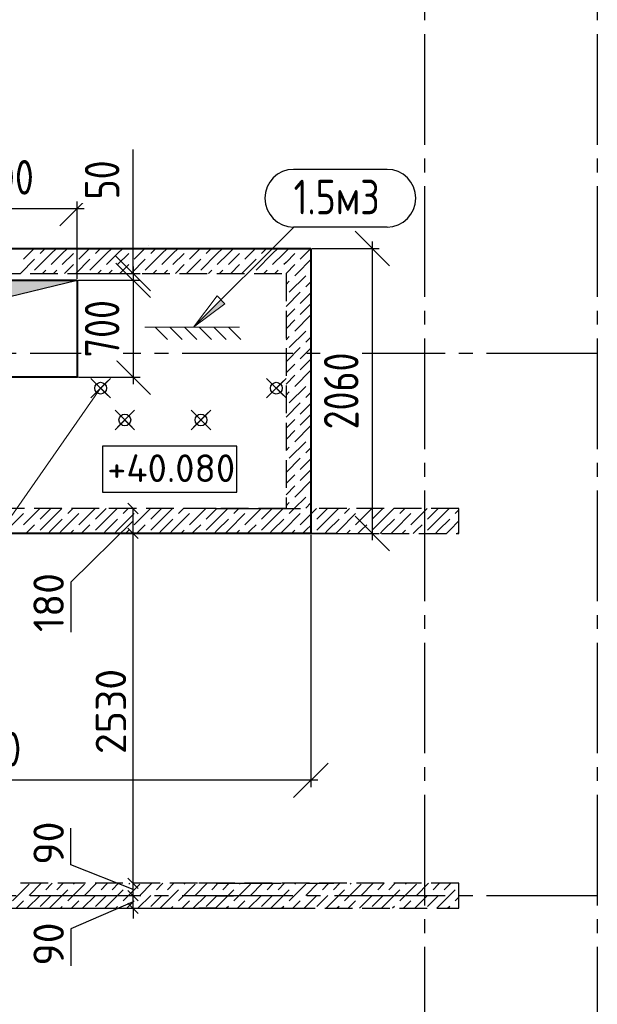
# Model space of a CAD drawing. Header units: millimetres. Extents: x 40580 to 1930067, y -240640 to 81020.
# Tile 550 of 656: x 1325538 to 1329713, y -208265 to -201146. Entities that reach past the tile are written whole.
import ezdxf

# ---------------------------------------------------------------- set-up
doc = ezdxf.new("R2010")
doc.units = ezdxf.units.MM
for name, pattern in [('______2', [270, 200, -70]), ('______5', [1100, 800, -100, 100, -100]), ('CENTER', [2, 1.25, -0.25, 0.25, -0.25])]:
    doc.linetypes.add(name, pattern=pattern)
for name, color, linetype, lineweight in [('Standard', 7, 'Continuous', 25), ('Высотные отметки', 7, 'Continuous', 25), ('ОСИ', 7, 'CENTER', 15), ('Основная', 7, 'Continuous', 40), ('Примечания', 7, 'Continuous', 13), ('Размерная линия_ общее', 7, 'Continuous', 25)]:
    doc.layers.add(name, color=color, linetype=linetype, lineweight=lineweight)
for name, color, linetype in [('ЖБ Балка Вышележаща', 7, 'Continuous'), ('Тонкие', 7, 'Continuous'), ('ФВ-2', 7, 'Continuous')]:
    doc.layers.add(name, color=color, linetype=linetype)
doc.layers.add('ЖБ Балка Нижележащая', color=7, linetype='______2', true_color=0x656565)
doc.layers.add('ЖБ Стена верхний уровень', color=7, linetype='______2', true_color=0x656565)
doc.styles.add('GOST 2.304', font='isocpeur.ttf', dxfattribs={"width": 0.8})
doc.styles.add('GOST 2.304-81', font='txt')
doc.styles.add('ISOCPEUR', font='isocpeur.ttf')
doc.dimstyles.new('СПДС', dxfattribs={"dimscale": 125, "dimtxt": 250, "dimasz": 250, "dimexe": 50, "dimexo": 10, "dimgap": 100, "dimtad": 1, "dimdec": 0, "dimtxsty": 'GOST 2.304-81', "dimblk": 'OBLIQUE', "dimcen": 250, "dimdle": 50, "dimadec": 0, "dimazin": 2, "dimtfac": 0.75, "dimtdec": 0, "dimtmove": 1, "dimatfit": 3, "dimfxl": 1, "dimtfill": 1, "dimtolj": 1, "dimarcsym": 1})

# ---------------------------------------------------------------- blocks, each defined once
blk = doc.blocks.new('_OBLIQUE')
at = {"color": 0, "linetype": 'ByBlock'}
blk.add_line((-0.5, -0.5), (0.5, 0.5), dxfattribs=at)
blk = doc.blocks.new('*D18409')
at = {"layer": 'Defpoints', "color": 0}
for p in [(1325953.4, -202510.2), (1324853.4, -203029.8), (1325953.4, -203029.8)]:
    blk.add_point(p, dxfattribs=at)
at = {"layer": 'Тонкие', "color": 0, "lineweight": -2}
for p, q in [((1324853.4, -203019.8), (1324853.4, -202460.2)), ((1325953.4, -203019.8), (1325953.4, -202460.2)), ((1324803.4, -202510.2), (1326003.4, -202510.2))]:
    blk.add_line(p, q, dxfattribs=at)
at = {"layer": 'Тонкие', "color": 0, "lineweight": -2, "xscale": 250, "yscale": 250, "zscale": 250, "rotation": 180}
blk.add_blockref('_OBLIQUE', (1324853.4, -202510.2), dxfattribs=at)
at = {"layer": 'Тонкие', "color": 0, "lineweight": -2, "xscale": 250, "yscale": 250, "zscale": 250}
blk.add_blockref('_OBLIQUE', (1325953.4, -202510.2), dxfattribs=at)
at = {"layer": 'Тонкие', "color": 0, "insert": (1325403.4, -202285.2), "char_height": 250, "attachment_point": 5, "style": 'GOST 2.304', "bg_fill": 3, "box_fill_scale": 1.1, "bg_fill_color": 256, "bg_fill_true_color": 13158600, "bg_fill_transparency": 0}
blk.add_mtext('\\A1;1100', dxfattribs=at)
blk = doc.blocks.new('*D18411')
at = {"layer": 'Defpoints', "color": 0}
for p in [(1325953.4, -203029.8), (1325953.4, -203729.8), (1326359.3, -203729.8)]:
    blk.add_point(p, dxfattribs=at)
at = {"layer": 'Тонкие', "color": 0, "lineweight": -2}
for p, q in [((1325963.4, -203029.8), (1326409.3, -203029.8)), ((1326359.3, -202979.8), (1326359.3, -203779.8)), ((1325963.4, -203729.8), (1326409.3, -203729.8))]:
    blk.add_line(p, q, dxfattribs=at)
at = {"layer": 'Тонкие', "color": 0, "lineweight": -2, "xscale": 250, "yscale": 250, "zscale": 250}
for p, rotation in [((1326359.3, -203029.8), 90), ((1326359.3, -203729.8), 270)]:
    blk.add_blockref('_OBLIQUE', p, dxfattribs=dict(at, rotation=rotation))
at = {"layer": 'Тонкие', "color": 0, "insert": (1326134.3, -203379.8), "char_height": 250, "attachment_point": 5, "rotation": 90, "style": 'GOST 2.304', "bg_fill": 3, "box_fill_scale": 1.1, "bg_fill_color": 256, "bg_fill_true_color": 13158600, "bg_fill_transparency": 0}
blk.add_mtext('\\A1;700', dxfattribs=at)
blk = doc.blocks.new('*D18412')
at = {"layer": 'Defpoints', "color": 0}
for p in [(1325953.4, -202979.8), (1325953.4, -203029.8), (1326359.3, -203029.8)]:
    blk.add_point(p, dxfattribs=at)
at = {"layer": 'Тонкие', "color": 0, "lineweight": -2}
for p, q in [((1326359.3, -202979.8), (1326359.3, -202084.2)), ((1326359.3, -202929.8), (1326359.3, -203079.8)), ((1325963.4, -202979.8), (1326409.3, -202979.8)), ((1325963.4, -203029.8), (1326409.3, -203029.8))]:
    blk.add_line(p, q, dxfattribs=at)
at = {"layer": 'Тонкие', "color": 0, "lineweight": -2, "xscale": 250, "yscale": 250, "zscale": 250}
for p, rotation in [((1326359.3, -202979.8), 270), ((1326359.3, -203029.8), 90)]:
    blk.add_blockref('_OBLIQUE', p, dxfattribs=dict(at, rotation=rotation))
at = {"layer": 'Тонкие', "color": 0, "insert": (1326134.3, -202304.2), "char_height": 250, "attachment_point": 5, "rotation": 90, "style": 'GOST 2.304', "bg_fill": 3, "box_fill_scale": 1.1, "bg_fill_color": 256, "bg_fill_true_color": 13158600, "bg_fill_transparency": 0}
blk.add_mtext('\\A1;50', dxfattribs=at)
blk = doc.blocks.new('*D18415')
at = {"layer": 'Defpoints', "color": 0}
for p in [(1327643.4, -202799.9), (1328087.5, -202799.9), (1327643.4, -204859.8)]:
    blk.add_point(p, dxfattribs=at)
at = {"layer": 'Тонкие', "color": 0, "lineweight": -2}
for p, q in [((1327653.4, -202799.9), (1328137.5, -202799.9)), ((1328087.5, -204909.8), (1328087.5, -202749.9)), ((1327653.4, -204859.8), (1328137.5, -204859.8))]:
    blk.add_line(p, q, dxfattribs=at)
at = {"layer": 'Тонкие', "color": 0, "lineweight": -2, "xscale": 250, "yscale": 250, "zscale": 250}
for p, rotation in [((1328087.5, -202799.9), 90), ((1328087.5, -204859.8), 270)]:
    blk.add_blockref('_OBLIQUE', p, dxfattribs=dict(at, rotation=rotation))
at = {"layer": 'Тонкие', "color": 0, "insert": (1327862.5, -203829.8), "char_height": 250, "attachment_point": 5, "rotation": 90, "style": 'GOST 2.304', "bg_fill": 3, "box_fill_scale": 1.1, "bg_fill_color": 256, "bg_fill_true_color": 13158600, "bg_fill_transparency": 0}
blk.add_mtext('\\A1;2060', dxfattribs=at)
blk = doc.blocks.new('*D18416')
at = {"layer": 'Defpoints', "color": 0}
for p in [(1322883.4, -204859.8), (1327643.4, -204859.8), (1322883.4, -206645.1)]:
    blk.add_point(p, dxfattribs=at)
at = {"layer": 'Тонкие', "color": 0, "lineweight": -2}
for p, q in [((1322883.4, -204869.8), (1322883.4, -206695.1)), ((1327643.4, -204869.8), (1327643.4, -206695.1)), ((1327693.4, -206645.1), (1322833.4, -206645.1))]:
    blk.add_line(p, q, dxfattribs=at)
at = {"layer": 'Тонкие', "color": 0, "lineweight": -2, "xscale": 250, "yscale": 250, "zscale": 250, "rotation": 180}
blk.add_blockref('_OBLIQUE', (1322883.4, -206645.1), dxfattribs=at)
at = {"layer": 'Тонкие', "color": 0, "lineweight": -2, "xscale": 250, "yscale": 250, "zscale": 250}
blk.add_blockref('_OBLIQUE', (1327643.4, -206645.1), dxfattribs=at)
at = {"layer": 'Тонкие', "color": 0, "insert": (1325263.4, -206420.1), "char_height": 250, "attachment_point": 5, "style": 'GOST 2.304', "bg_fill": 3, "box_fill_scale": 1.1, "bg_fill_color": 256, "bg_fill_true_color": 13158600, "bg_fill_transparency": 0}
blk.add_mtext('\\A1;4760', dxfattribs=at)

msp = doc.modelspace()

# ---------------------------------------------------------------- hatches: boundary and pattern name
at = {"layer": 'Примечания', "linetype": 'Continuous', "lineweight": 13, "transparency": 33554687}
msp.add_hatch(color=7, dxfattribs=at).paths.add_polyline_path([(1326993.1, -203170.7), (1326795.1, -203368.7), (1327021.4, -203199)])

# ---------------------------------------------------------------- linework, layer by layer
for centre in [(1326123.4, -203809.7), (1327393.4, -203809.8), (1326298.4, -204039.8), (1326848.4, -204039.8)]:
    msp.add_circle(centre, 42.5)
at = {"layer": 'Standard', "color": 7, "linetype": 'Continuous', "lineweight": 25, "transparency": 33554687}
for p, q in [((1326395.2, -204717.3), (1326320.2, -204642.3)), ((1326395.2, -204897.3), (1326320.2, -204822.3)), ((1326395.2, -207427.3), (1326320.2, -207352.3)), ((1326395.2, -207517.3), (1326320.2, -207442.3)), ((1326395.2, -207607.3), (1326320.2, -207532.3))]:
    msp.add_line(p, q, dxfattribs=at)
at = {"layer": 'Standard', "color": 7, "linetype": 'Continuous', "lineweight": -3, "transparency": 33554687}
for p, q in [((1326357.7, -204859.8), (1326357.7, -204679.8)), ((1326357.7, -204769.8), (1325907.7, -205213.4)), ((1325907.7, -205213.4), (1325907.7, -205573.1)), ((1325907.7, -207255.7), (1325907.7, -206989.8)), ((1326357.7, -207434.8), (1325907.7, -207255.7)), ((1326357.7, -207479.8), (1326357.7, -207389.8)), ((1326357.7, -207569.8), (1326357.7, -207479.8)), ((1326357.7, -207524.8), (1325907.7, -207719.8)), ((1326357.7, -207569.8), (1326357.7, -207644.8)), ((1325907.7, -207719.8), (1325907.7, -207985.7))]:
    msp.add_line(p, q, dxfattribs=at)
at = {"layer": 'Standard', "color": 251, "linetype": 'Continuous', "lineweight": -3, "true_color": 0x656565, "transparency": 33554687}
for p, q in [((1326957.7, -204679.8), (1326832.7, -204679.8)), ((1326957.7, -204679.8), (1327082.7, -204679.8)), ((1326957.7, -204679.8), (1327568.4, -204679.8)), ((1326957.7, -204859.8), (1326832.7, -204859.8)), ((1326972.7, -204859.8), (1327097.7, -204859.8)), ((1326972.7, -204859.8), (1327013.6, -204859.8)), ((1326957.7, -207389.8), (1326832.7, -207389.8)), ((1326957.7, -207389.8), (1327428.4, -207389.8)), ((1326972.7, -207389.8), (1327097.7, -207389.8)), ((1326957.7, -207479.8), (1326832.7, -207479.8)), ((1326957.7, -207479.8), (1327082.7, -207479.8)), ((1326957.7, -207479.8), (1327072.7, -207479.8)), ((1326957.7, -207569.8), (1326832.7, -207569.8)), ((1326957.7, -207569.8), (1327082.7, -207569.8)), ((1327023.4, -207569.8), (1327508.4, -207569.8))]:
    msp.add_line(p, q, dxfattribs=at)
at = {"layer": 'Standard', "color": 7, "linetype": 'Continuous', "lineweight": -3, "transparency": 33554687}
msp.add_lwpolyline([(1326357.7, -207389.8), (1326357.7, -205917.3), (1326357.7, -205917.3), (1326357.7, -204859.8)], dxfattribs=at)
at = {"layer": 'Standard', "color": 251, "linetype": 'Continuous', "lineweight": -3, "true_color": 0x656565, "transparency": 33554687}
msp.add_lwpolyline([(1321760.5, -207569.8), (1324568.2, -207569.8), (1324568.2, -207569.8), (1327385.5, -207569.8)], dxfattribs=at)
at = {"layer": 'Высотные отметки', "color": 7, "linetype": 'Continuous', "lineweight": -3, "transparency": 33554687}
msp.add_lwpolyline([(1326136.3, -204561.7), (1327107.3, -204561.7), (1327107.3, -204228.3), (1326136.3, -204228.3), (1326136.3, -204561.7)], dxfattribs=at)
at = {"layer": 'ЖБ Балка Вышележаща', "color": 7, "linetype": 'Continuous', "lineweight": -3, "transparency": 33554687}
msp.add_line((1327608.4, -204859.8), (1327528.4, -204859.8), dxfattribs=at)
at = {"layer": 'ЖБ Балка Нижележащая', "color": 251, "linetype": '______2', "lineweight": -3, "true_color": 0x656565, "transparency": 33554687}
for p, q in [((1327828.4, -204859.8), (1327608.4, -204859.8)), ((1327608.4, -207389.8), (1327828.4, -207389.8))]:
    msp.add_line(p, q, dxfattribs=at)
at = {"layer": 'ЖБ Стена верхний уровень', "color": 251, "linetype": '______2', "lineweight": -3, "true_color": 0x656565, "transparency": 33554687}
for p, q in [((1327463.4, -202799.8), (1323063.4, -202799.8)), ((1327643.4, -202799.8), (1327463.4, -202799.8)), ((1327643.4, -202979.8), (1327643.4, -202799.8)), ((1324803.4, -202979.8), (1327463.4, -202979.8)), ((1327463.4, -202979.8), (1327463.4, -204679.8)), ((1327643.4, -204679.8), (1327643.4, -202979.8)), ((1327463.4, -204679.8), (1324803.4, -204679.8)), ((1328713.4, -204679.8), (1327643.4, -204679.8)), ((1328713.4, -204859.8), (1328713.4, -204679.8)), ((1323563.4, -204859.8), (1328713.4, -204859.8)), ((1328713.4, -207389.8), (1323563.4, -207389.8)), ((1328713.4, -207569.8), (1328713.4, -207389.8)), ((1322883.4, -207569.8), (1328713.4, -207569.8))]:
    msp.add_line(p, q, dxfattribs=at)
at = {"layer": 'ЖБ Стена верхний уровень', "color": 9, "linetype": 'Continuous', "lineweight": -3, "true_color": 0xc7c7c7, "transparency": 33554687}
for p, q in [((1325606.5, -202836.7), (1325643.5, -202799.8)), ((1325723.5, -202799.8), (1325686.5, -202836.7)), ((1325803.5, -202799.8), (1325766.5, -202836.7)), ((1325846.5, -202836.7), (1325883.5, -202799.8)), ((1326006.5, -202836.7), (1326043.5, -202799.8)), ((1326123.5, -202799.8), (1326086.5, -202836.7)), ((1326203.5, -202799.8), (1326166.5, -202836.7)), ((1326246.5, -202836.7), (1326283.5, -202799.8)), ((1326406.5, -202836.7), (1326443.5, -202799.8)), ((1326523.5, -202799.8), (1326486.5, -202836.7)), ((1326603.5, -202799.8), (1326566.5, -202836.7)), ((1326646.5, -202836.7), (1326683.5, -202799.8)), ((1326806.5, -202836.7), (1326843.5, -202799.8)), ((1326923.5, -202799.8), (1326886.5, -202836.7)), ((1327003.5, -202799.8), (1326966.5, -202836.7)), ((1327046.5, -202836.7), (1327083.5, -202799.8)), ((1327206.5, -202836.7), (1327243.5, -202799.8)), ((1327323.5, -202799.8), (1327286.5, -202836.7)), ((1327403.5, -202799.8), (1327366.5, -202836.7)), ((1327446.5, -202836.7), (1327463.4, -202819.9)), ((1327463.4, -202819.9), (1327483.5, -202799.8)), ((1327606.5, -202836.7), (1327643.4, -202799.9)), ((1325646.5, -202876.7), (1325543.4, -202979.8)), ((1325566.5, -202876.7), (1325606.5, -202836.7)), ((1325766.5, -202836.7), (1325646.5, -202956.7)), ((1325846.5, -202836.7), (1325766.5, -202916.7)), ((1325926.5, -202836.7), (1325846.5, -202916.7)), ((1326046.5, -202876.7), (1325943.4, -202979.8)), ((1325966.5, -202876.7), (1326006.5, -202836.7)), ((1326166.5, -202836.7), (1326046.5, -202956.7)), ((1326246.5, -202836.7), (1326166.5, -202916.7)), ((1326326.5, -202836.7), (1326246.5, -202916.7)), ((1326446.5, -202876.7), (1326343.4, -202979.8)), ((1326366.5, -202876.7), (1326406.5, -202836.7)), ((1326566.5, -202836.7), (1326446.5, -202956.7)), ((1326646.5, -202836.7), (1326566.5, -202916.7)), ((1326726.5, -202836.7), (1326646.5, -202916.7)), ((1326846.5, -202876.7), (1326743.4, -202979.8)), ((1326766.5, -202876.7), (1326806.5, -202836.7)), ((1326966.5, -202836.7), (1326846.5, -202956.7)), ((1327046.5, -202836.7), (1326966.5, -202916.7)), ((1327126.5, -202836.7), (1327046.5, -202916.7)), ((1327246.5, -202876.7), (1327143.4, -202979.8)), ((1327166.5, -202876.7), (1327206.5, -202836.7)), ((1327366.5, -202836.7), (1327246.5, -202956.7)), ((1327446.5, -202836.7), (1327366.5, -202916.7)), ((1327526.5, -202836.7), (1327463.4, -202899.9)), ((1327643.4, -202879.9), (1327543.4, -202979.8)), ((1327566.5, -202876.7), (1327606.5, -202836.7)), ((1325726.5, -202956.7), (1325703.5, -202979.8)), ((1325783.4, -202979.8), (1325806.5, -202956.7)), ((1325926.5, -202916.7), (1325863.4, -202979.8)), ((1326126.5, -202956.7), (1326103.5, -202979.8)), ((1326183.4, -202979.8), (1326206.5, -202956.7)), ((1326326.5, -202916.7), (1326263.4, -202979.8)), ((1326526.5, -202956.7), (1326503.5, -202979.8)), ((1326583.4, -202979.8), (1326606.5, -202956.7)), ((1326726.5, -202916.7), (1326663.4, -202979.8)), ((1326926.5, -202956.7), (1326903.5, -202979.8)), ((1326983.4, -202979.8), (1327006.5, -202956.7)), ((1327126.5, -202916.7), (1327063.4, -202979.8)), ((1327326.5, -202956.7), (1327303.5, -202979.8)), ((1327383.4, -202979.8), (1327406.5, -202956.7)), ((1327463.4, -202899.9), (1327446.5, -202916.7)), ((1327526.5, -202916.7), (1327463.4, -202979.8)), ((1327463.4, -202979.8), (1327463.4, -202979.9)), ((1327606.5, -202996.7), (1327486.5, -203116.7)), ((1327543.4, -202979.8), (1327526.5, -202996.7)), ((1327463.4, -203059.9), (1327486.5, -203036.7)), ((1327643.4, -203039.9), (1327606.5, -203076.7)), ((1327463.4, -203219.9), (1327566.5, -203116.7)), ((1327643.4, -203119.9), (1327566.5, -203196.7)), ((1327526.5, -203236.7), (1327463.4, -203299.9)), ((1327566.5, -203276.7), (1327606.5, -203236.7)), ((1327606.5, -203236.7), (1327643.4, -203199.9)), ((1327526.5, -203316.7), (1327463.4, -203379.9)), ((1327643.4, -203279.9), (1327526.5, -203396.7)), ((1327463.4, -203459.9), (1327486.5, -203436.7)), ((1327606.5, -203396.7), (1327486.5, -203516.7)), ((1327643.4, -203439.9), (1327606.5, -203476.7)), ((1327463.4, -203619.9), (1327566.5, -203516.7)), ((1327643.4, -203519.9), (1327566.5, -203596.7)), ((1327606.5, -203636.7), (1327643.4, -203599.9)), ((1327526.5, -203636.7), (1327463.4, -203699.9)), ((1327566.5, -203676.7), (1327606.5, -203636.7)), ((1327526.5, -203716.7), (1327463.4, -203779.9)), ((1327643.4, -203679.9), (1327526.5, -203796.7)), ((1327606.5, -203796.7), (1327486.5, -203916.7)), ((1327463.4, -203859.9), (1327486.5, -203836.7)), ((1327643.4, -203839.9), (1327606.5, -203876.7)), ((1327463.4, -204019.9), (1327566.5, -203916.7)), ((1327643.4, -203919.9), (1327566.5, -203996.7)), ((1327606.5, -204036.7), (1327643.4, -203999.9)), ((1327526.5, -204036.7), (1327463.4, -204099.9)), ((1327643.4, -204079.9), (1327526.5, -204196.7)), ((1327566.5, -204076.7), (1327606.5, -204036.7)), ((1327526.5, -204116.7), (1327463.4, -204179.9)), ((1327463.4, -204259.9), (1327486.5, -204236.7)), ((1327606.5, -204196.7), (1327486.5, -204316.7)), ((1327643.4, -204239.9), (1327606.5, -204276.7)), ((1327463.4, -204419.9), (1327566.5, -204316.7)), ((1327643.4, -204319.9), (1327566.5, -204396.7)), ((1327526.5, -204436.7), (1327463.4, -204499.9)), ((1327566.5, -204476.7), (1327606.5, -204436.7)), ((1327606.5, -204436.7), (1327643.4, -204399.9)), ((1327526.5, -204516.7), (1327463.4, -204579.9)), ((1327643.4, -204479.9), (1327526.5, -204596.7)), ((1327606.5, -204596.7), (1327523.4, -204679.8)), ((1327463.4, -204659.9), (1327486.5, -204636.7)), ((1327643.4, -204639.9), (1327606.5, -204676.7)), ((1325446.5, -204836.7), (1325566.5, -204716.7)), ((1325683.4, -204679.8), (1325566.5, -204796.7)), ((1325763.4, -204679.8), (1325686.5, -204756.7)), ((1325766.5, -204756.7), (1325843.4, -204679.8)), ((1325846.5, -204836.7), (1325966.5, -204716.7)), ((1325923.4, -204679.8), (1325886.5, -204716.7)), ((1326083.4, -204679.8), (1325966.5, -204796.7)), ((1326163.4, -204679.8), (1326086.5, -204756.7)), ((1326166.5, -204756.7), (1326243.4, -204679.8)), ((1326246.5, -204836.7), (1326366.5, -204716.7)), ((1326323.4, -204679.8), (1326286.5, -204716.7)), ((1326483.4, -204679.8), (1326366.5, -204796.7)), ((1326563.4, -204679.8), (1326486.5, -204756.7)), ((1326566.5, -204756.7), (1326643.4, -204679.8)), ((1326646.5, -204836.7), (1326766.5, -204716.7)), ((1326723.4, -204679.8), (1326686.5, -204716.7)), ((1326883.4, -204679.8), (1326766.5, -204796.7)), ((1326963.4, -204679.8), (1326886.5, -204756.7)), ((1326966.5, -204756.7), (1327043.4, -204679.8)), ((1327046.5, -204836.7), (1327166.5, -204716.7)), ((1327123.4, -204679.8), (1327086.5, -204716.7)), ((1327283.4, -204679.8), (1327166.5, -204796.7)), ((1327363.4, -204679.8), (1327286.5, -204756.7)), ((1327366.5, -204756.7), (1327443.4, -204679.8)), ((1327446.5, -204836.7), (1327566.5, -204716.7)), ((1327523.4, -204679.8), (1327486.5, -204716.7)), ((1327683.4, -204679.8), (1327566.5, -204796.7)), ((1327763.4, -204679.8), (1327686.5, -204756.7)), ((1327766.5, -204756.7), (1327843.4, -204679.8)), ((1327846.5, -204836.7), (1327966.5, -204716.7)), ((1327923.4, -204679.8), (1327886.5, -204716.7)), ((1328083.4, -204679.8), (1327966.5, -204796.7)), ((1328163.4, -204679.8), (1328086.5, -204756.7)), ((1328166.5, -204756.7), (1328243.4, -204679.8)), ((1328246.5, -204836.7), (1328366.5, -204716.7)), ((1328323.4, -204679.8), (1328286.5, -204716.7)), ((1328483.4, -204679.8), (1328366.5, -204796.7)), ((1328563.4, -204679.8), (1328486.5, -204756.7)), ((1328566.5, -204756.7), (1328643.4, -204679.8)), ((1328713.4, -204689.8), (1328686.5, -204716.7)), ((1325606.5, -204836.7), (1325646.5, -204796.7)), ((1325766.5, -204756.7), (1325686.5, -204836.7)), ((1325846.5, -204756.7), (1325766.5, -204836.7)), ((1326006.5, -204836.7), (1326046.5, -204796.7)), ((1326166.5, -204756.7), (1326086.5, -204836.7)), ((1326246.5, -204756.7), (1326166.5, -204836.7)), ((1326406.5, -204836.7), (1326446.5, -204796.7)), ((1326566.5, -204756.7), (1326486.5, -204836.7)), ((1326646.5, -204756.7), (1326566.5, -204836.7)), ((1326806.5, -204836.7), (1326846.5, -204796.7)), ((1326966.5, -204756.7), (1326886.5, -204836.7)), ((1327046.5, -204756.7), (1326966.5, -204836.7)), ((1327206.5, -204836.7), (1327246.5, -204796.7)), ((1327366.5, -204756.7), (1327286.5, -204836.7)), ((1327446.5, -204756.7), (1327366.5, -204836.7)), ((1327606.5, -204836.7), (1327646.5, -204796.7)), ((1327766.5, -204756.7), (1327686.5, -204836.7)), ((1327846.5, -204756.7), (1327766.5, -204836.7)), ((1328006.5, -204836.7), (1328046.5, -204796.7)), ((1328166.5, -204756.7), (1328086.5, -204836.7)), ((1328246.5, -204756.7), (1328166.5, -204836.7)), ((1328406.5, -204836.7), (1328446.5, -204796.7)), ((1328566.5, -204756.7), (1328486.5, -204836.7)), ((1328646.5, -204756.7), (1328566.5, -204836.7)), ((1328646.5, -204836.7), (1328713.4, -204769.9)), ((1325583.4, -204859.8), (1325606.5, -204836.7)), ((1325766.5, -204836.7), (1325743.5, -204859.8)), ((1325846.5, -204836.7), (1325823.4, -204859.8)), ((1325926.5, -204836.7), (1325903.4, -204859.8)), ((1325983.4, -204859.8), (1326006.5, -204836.7)), ((1326166.5, -204836.7), (1326143.5, -204859.8)), ((1326246.5, -204836.7), (1326223.4, -204859.8)), ((1326326.5, -204836.7), (1326303.4, -204859.8)), ((1326383.4, -204859.8), (1326406.5, -204836.7)), ((1326566.5, -204836.7), (1326543.5, -204859.8)), ((1326646.5, -204836.7), (1326623.4, -204859.8)), ((1326726.5, -204836.7), (1326703.4, -204859.8)), ((1326783.4, -204859.8), (1326806.5, -204836.7)), ((1326966.5, -204836.7), (1326943.5, -204859.8)), ((1327046.5, -204836.7), (1327023.4, -204859.8)), ((1327126.5, -204836.7), (1327103.4, -204859.8)), ((1327183.4, -204859.8), (1327206.5, -204836.7)), ((1327366.5, -204836.7), (1327343.5, -204859.8)), ((1327446.5, -204836.7), (1327423.4, -204859.8)), ((1327526.5, -204836.7), (1327503.4, -204859.8)), ((1327583.4, -204859.8), (1327606.5, -204836.7)), ((1327766.5, -204836.7), (1327743.5, -204859.8)), ((1327846.5, -204836.7), (1327823.4, -204859.8)), ((1327926.5, -204836.7), (1327903.4, -204859.8)), ((1327983.4, -204859.8), (1328006.5, -204836.7)), ((1328166.5, -204836.7), (1328143.5, -204859.8)), ((1328246.5, -204836.7), (1328223.4, -204859.8)), ((1328326.5, -204836.7), (1328303.4, -204859.8)), ((1328383.4, -204859.8), (1328406.5, -204836.7)), ((1328566.5, -204836.7), (1328543.5, -204859.8)), ((1328646.5, -204836.7), (1328623.4, -204859.8)), ((1328713.4, -204849.9), (1328703.4, -204859.8)), ((1325606.5, -207396.7), (1325486.5, -207516.7)), ((1325693.5, -207389.8), (1325606.5, -207476.7)), ((1325726.5, -207436.7), (1325766.5, -207396.7)), ((1325766.5, -207396.7), (1325773.5, -207389.8)), ((1325766.5, -207556.7), (1325886.5, -207436.7)), ((1325853.5, -207389.8), (1325806.5, -207436.7)), ((1326006.5, -207396.7), (1325886.5, -207516.7)), ((1325933.5, -207389.8), (1325926.5, -207396.7)), ((1326093.5, -207389.8), (1326006.5, -207476.7)), ((1326126.5, -207436.7), (1326166.5, -207396.7)), ((1326166.5, -207396.7), (1326173.5, -207389.8)), ((1326166.5, -207556.7), (1326286.5, -207436.7)), ((1326253.5, -207389.8), (1326206.5, -207436.7)), ((1326406.5, -207396.7), (1326286.5, -207516.7)), ((1326333.5, -207389.8), (1326326.5, -207396.7)), ((1326493.5, -207389.8), (1326406.5, -207476.7)), ((1326526.5, -207436.7), (1326566.5, -207396.7)), ((1326566.5, -207396.7), (1326573.5, -207389.8)), ((1326566.5, -207556.7), (1326686.5, -207436.7)), ((1326653.5, -207389.8), (1326606.5, -207436.7)), ((1326806.5, -207396.7), (1326686.5, -207516.7)), ((1326733.5, -207389.8), (1326726.5, -207396.7)), ((1326893.5, -207389.8), (1326806.5, -207476.7)), ((1326926.5, -207436.7), (1326966.5, -207396.7)), ((1326966.5, -207556.7), (1327086.5, -207436.7)), ((1327053.5, -207389.8), (1327006.5, -207436.7)), ((1327206.5, -207396.7), (1327086.5, -207516.7)), ((1327133.5, -207389.8), (1327126.5, -207396.7)), ((1327293.5, -207389.8), (1327206.5, -207476.7)), ((1327326.5, -207436.7), (1327366.5, -207396.7)), ((1327366.5, -207396.7), (1327373.5, -207389.8)), ((1327366.5, -207556.7), (1327486.5, -207436.7)), ((1327453.5, -207389.8), (1327406.5, -207436.7)), ((1327606.5, -207396.7), (1327486.5, -207516.7)), ((1327533.5, -207389.8), (1327526.5, -207396.7)), ((1327693.5, -207389.8), (1327606.5, -207476.7)), ((1327726.5, -207436.7), (1327766.5, -207396.7)), ((1327766.5, -207396.7), (1327773.5, -207389.8)), ((1327766.5, -207556.7), (1327886.5, -207436.7)), ((1327853.5, -207389.8), (1327806.5, -207436.7)), ((1328006.5, -207396.7), (1327886.5, -207516.7)), ((1327933.5, -207389.8), (1327926.5, -207396.7)), ((1328093.5, -207389.8), (1328006.5, -207476.7)), ((1328126.5, -207436.7), (1328166.5, -207396.7)), ((1328166.5, -207396.7), (1328173.5, -207389.8)), ((1328166.5, -207556.7), (1328286.5, -207436.7)), ((1328253.5, -207389.8), (1328206.5, -207436.7)), ((1328406.5, -207396.7), (1328286.5, -207516.7)), ((1328333.5, -207389.8), (1328326.5, -207396.7)), ((1328493.5, -207389.8), (1328406.5, -207476.7)), ((1328526.5, -207436.7), (1328566.5, -207396.7)), ((1328566.5, -207396.7), (1328573.5, -207389.8)), ((1328566.5, -207556.7), (1328686.5, -207436.7)), ((1328653.5, -207389.8), (1328606.5, -207436.7)), ((1325513.5, -207569.8), (1325566.5, -207516.7)), ((1325686.5, -207476.7), (1325593.4, -207569.8)), ((1325766.5, -207476.7), (1325686.5, -207556.7)), ((1325913.5, -207569.8), (1325966.5, -207516.7)), ((1326086.5, -207476.7), (1325993.4, -207569.8)), ((1326166.5, -207476.7), (1326086.5, -207556.7)), ((1326313.5, -207569.8), (1326366.5, -207516.7)), ((1326486.5, -207476.7), (1326393.4, -207569.8)), ((1326566.5, -207476.7), (1326486.5, -207556.7)), ((1326713.5, -207569.8), (1326766.5, -207516.7)), ((1326886.5, -207476.7), (1326793.4, -207569.8)), ((1326966.5, -207476.7), (1326886.5, -207556.7)), ((1327113.5, -207569.8), (1327166.5, -207516.7)), ((1327286.5, -207476.7), (1327193.4, -207569.8)), ((1327366.5, -207476.7), (1327286.5, -207556.7)), ((1327513.5, -207569.8), (1327566.5, -207516.7)), ((1327686.5, -207476.7), (1327593.4, -207569.8)), ((1327766.5, -207476.7), (1327686.5, -207556.7)), ((1327913.5, -207569.8), (1327966.5, -207516.7)), ((1328086.5, -207476.7), (1327993.4, -207569.8)), ((1328166.5, -207476.7), (1328086.5, -207556.7)), ((1328313.5, -207569.8), (1328366.5, -207516.7)), ((1328486.5, -207476.7), (1328393.4, -207569.8)), ((1328566.5, -207476.7), (1328486.5, -207556.7)), ((1328713.4, -207489.8), (1328686.5, -207516.7)), ((1325766.5, -207556.7), (1325753.5, -207569.8)), ((1325846.5, -207556.7), (1325833.5, -207569.8)), ((1326166.5, -207556.7), (1326153.5, -207569.8)), ((1326246.5, -207556.7), (1326233.5, -207569.8)), ((1326566.5, -207556.7), (1326553.5, -207569.8)), ((1326646.5, -207556.7), (1326633.5, -207569.8)), ((1326966.5, -207556.7), (1326953.5, -207569.8)), ((1327046.5, -207556.7), (1327033.5, -207569.8)), ((1327366.5, -207556.7), (1327353.5, -207569.8)), ((1327446.5, -207556.7), (1327433.5, -207569.8)), ((1327766.5, -207556.7), (1327753.5, -207569.8)), ((1327846.5, -207556.7), (1327833.5, -207569.8)), ((1328166.5, -207556.7), (1328153.5, -207569.8)), ((1328246.5, -207556.7), (1328233.5, -207569.8)), ((1328566.5, -207556.7), (1328553.5, -207569.8)), ((1328646.5, -207556.7), (1328633.5, -207569.8))]:
    msp.add_line(p, q, dxfattribs=at)
at = {"layer": 'ОСИ', "color": 8, "linetype": '______5', "lineweight": -3, "transparency": 33554687}
for p, q in [((1328463.4, -199049.8), (1328463.4, -232489.8)), ((1329713.4, -199049.8), (1329713.4, -232489.8)), ((1329713.4, -203559.8), (1319985.1, -203559.8)), ((1329713.4, -207479.8), (1319985.1, -207479.8))]:
    msp.add_line(p, q, dxfattribs=at)
at = {"layer": 'Основная', "transparency": 33554687}
msp.add_lwpolyline([(1325953.4, -203029.8), (1325953.4, -203729.8), (1324853.4, -203729.8), (1324853.4, -203029.8)], close=True, dxfattribs=at)
at = {"layer": 'Примечания', "color": 7, "linetype": 'Continuous', "lineweight": 25, "transparency": 33554687}
for p, q in [((1328193.4, -202227.8), (1327518.4, -202227.8)), ((1328193.4, -202644.5), (1327518.4, -202644.5))]:
    msp.add_line(p, q, dxfattribs=at)
at = {"layer": 'Примечания', "color": 7, "linetype": 'Continuous', "lineweight": 13, "transparency": 33554687}
for p, q in [((1327519.3, -202644.5), (1326795.1, -203368.7)), ((1326467, -202780.2), (1326467, -202780.2)), ((1326467, -202780.2), (1326467, -202780.2)), ((1326467, -202780.2), (1326467, -202780.2)), ((1326964.8, -203142.4), (1326795.1, -203368.7)), ((1327021.4, -203199), (1326964.8, -203142.4)), ((1326795.1, -203368.7), (1327021.4, -203199)), ((1327126.3, -203368.7), (1326442.8, -203368.7)), ((1326517.8, -203368.7), (1326606.7, -203457.6)), ((1326623.9, -203368.7), (1326712.9, -203457.6)), ((1326730.1, -203368.7), (1326819, -203457.6)), ((1326836.3, -203368.7), (1326925.2, -203457.6)), ((1326942.4, -203368.7), (1327031.3, -203457.6)), ((1327048.6, -203368.7), (1327137.5, -203457.6)), ((1326194.1, -203880.4), (1326052.7, -203739)), ((1326052.7, -203880.4), (1326194.1, -203739)), ((1327464.1, -203880.5), (1327322.7, -203739.1)), ((1327322.7, -203880.5), (1327464.1, -203739.1)), ((1326123.4, -203809.7), (1324980, -205449.4)), ((1326369.1, -204110.5), (1326227.7, -203969.1)), ((1326227.7, -204110.5), (1326369.1, -203969.1)), ((1326919.1, -204110.5), (1326777.7, -203969.1)), ((1326777.7, -204110.5), (1326919.1, -203969.1))]:
    msp.add_line(p, q, dxfattribs=at)
at = {"layer": 'Примечания', "color": 7, "linetype": 'Continuous', "lineweight": 25, "transparency": 33554687}
for centre, start, end in [((1327518.4, -202436.2), 90, 270), ((1328193.4, -202436.2), 270, 90)]:
    msp.add_arc(centre, 208.3, start, end, dxfattribs=at)
at = {"layer": 'Размерная линия_ общее', "color": 7, "linetype": 'Continuous', "lineweight": 18, "transparency": 33554687}
for p, q in [((1326176.4, -203862.7), (1326070.3, -203756.6)), ((1326070.3, -203862.7), (1326176.4, -203756.6)), ((1327446.4, -203862.9), (1327340.3, -203756.8)), ((1327340.3, -203862.9), (1327446.4, -203756.8)), ((1326351.4, -204092.8), (1326245.3, -203986.7)), ((1326245.3, -204092.8), (1326351.4, -203986.7)), ((1326901.4, -204092.8), (1326795.3, -203986.7)), ((1326795.3, -204092.8), (1326901.4, -203986.7))]:
    msp.add_line(p, q, dxfattribs=at)

# ---------------------------------------------------------------- texts
at = {"layer": 'Standard', "color": 7, "linetype": 'Continuous', "lineweight": 25, "transparency": 33554687, "char_height": 220, "attachment_point": 7, "rotation": 90, "style": 'ISOCPEUR'}
for s, insert, width in [('180', (1325857.6, -205573.1), 485.073), ('2530', (1326307.7, -206455.2), 641.476), ('90', (1325857.7, -207255.7), 391.311), ('90', (1325857.7, -207985.7), 391.311)]:
    msp.add_mtext(s, dxfattribs=dict(at, insert=insert, width=width))
at = {"layer": 'Высотные отметки', "color": 7, "linetype": 'Continuous', "lineweight": -3, "transparency": 33554687, "insert": (1326170.3, -204488.4), "char_height": 200, "width": 884.92, "attachment_point": 7, "style": 'GOST 2.304'}
msp.add_mtext('\\pxt4;{\\W1.0200;+40.080}', dxfattribs=at)
at = {"layer": 'Примечания', "color": 7, "linetype": 'Continuous', "lineweight": 25, "transparency": 33554687, "insert": (1327518.4, -202552.8), "char_height": 250, "width": 799.927, "attachment_point": 7, "style": 'GOST 2.304'}
msp.add_mtext('1.5м3', dxfattribs=at)

# ---------------------------------------------------------------- next in the draw order: dimensions: what is measured, and where the dimension line sits
at = {"layer": 'Тонкие'}
dim = msp.add_linear_dim(base=(1325953.4, -202510.2), p1=(1324853.4, -203029.8), p2=(1325953.4, -203029.8), angle=180, dimstyle='СПДС', override={"dimscale": 1, "dimtxsty": 'GOST 2.304'}, dxfattribs=at)
dim.commit()
dim.dimension.update_dxf_attribs({"geometry": '*D18409', "text_midpoint": (1325403.4, -202285.2)})

# ---------------------------------------------------------------- next in the draw order: dimensions: what is measured, and where the dimension line sits
dim = msp.add_linear_dim(base=(1326359.3, -203729.8), p1=(1325953.4, -203029.8), p2=(1325953.4, -203729.8), angle=270, dimstyle='СПДС', override={"dimscale": 1, "dimtxsty": 'GOST 2.304'}, dxfattribs=at)
dim.commit()
dim.dimension.update_dxf_attribs({"geometry": '*D18411', "text_midpoint": (1326134.3, -203379.8)})

# ---------------------------------------------------------------- next in the draw order: dimensions: what is measured, and where the dimension line sits
dim = msp.add_linear_dim(base=(1326359.3, -203029.8), p1=(1325953.4, -202979.8), p2=(1325953.4, -203029.8), angle=270, dimstyle='СПДС', override={"dimscale": 1, "dimtxsty": 'GOST 2.304'}, dxfattribs=at)
dim.commit()
dim.dimension.update_dxf_attribs({"geometry": '*D18412', "text_midpoint": (1326169.1, -202304.2), "dimtype": 160})

# ---------------------------------------------------------------- next in the draw order: hatches: boundary and pattern name
at = {"layer": 'ФВ-2'}
h = msp.add_hatch(color=256, dxfattribs=at)
h.dxf.hatch_style = 1
h.paths.add_polyline_path([(1325562.6, -203123.8), (1325171.8, -203217.9), (1324853.4, -203729.8), (1324853.4, -203049.8)])
h.paths.add_polyline_path([(1325562.6, -203123.8), (1324853.4, -203049.8), (1324853.4, -203029.8), (1325953.4, -203029.8)])

# ---------------------------------------------------------------- next in the draw order: linework, layer by layer
at = {"layer": 'Основная'}
msp.add_lwpolyline([(1327643.4, -202799.8), (1327643.4, -204859.8), (1322883.4, -204859.8), (1322883.4, -202799.8)], close=True, dxfattribs=at)
at = {"layer": 'Тонкие'}
msp.add_line((1325171.8, -203217.9), (1325953.4, -203029.8), dxfattribs=at)

# ---------------------------------------------------------------- next in the draw order: dimensions: what is measured, and where the dimension line sits
dim = msp.add_linear_dim(base=(1328087.5, -202799.9), p1=(1327643.4, -204859.8), p2=(1327643.4, -202799.9), angle=90, dimstyle='СПДС', override={"dimscale": 1, "dimtxsty": 'GOST 2.304'}, dxfattribs=at)
dim.commit()
dim.dimension.update_dxf_attribs({"geometry": '*D18415', "text_midpoint": (1327862.5, -203829.8)})

# ---------------------------------------------------------------- next in the draw order: dimensions: what is measured, and where the dimension line sits
dim = msp.add_linear_dim(base=(1322883.4, -206645.1), p1=(1327643.4, -204859.8), p2=(1322883.4, -204859.8), dimstyle='СПДС', override={"dimscale": 1, "dimtxsty": 'GOST 2.304'}, dxfattribs=at)
dim.commit()
dim.dimension.update_dxf_attribs({"geometry": '*D18416', "text_midpoint": (1325263.4, -206420.1)})

doc.saveas('drawing.dxf')
